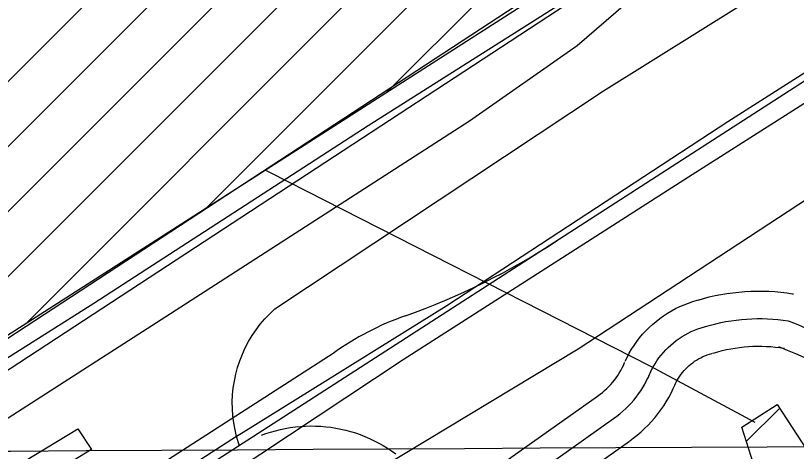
# Model space of a CAD drawing. Extents: x 3477039 to 3515015, y 546746 to 572297.
# Drawn here: x 3486889.5 to 3487314.6, y 564260.9 to 564498.1 of the extents above; entities that cross this region are included whole.
import ezdxf

# ---------------------------------------------------------------- set-up
doc = ezdxf.new("R2010")
doc.units = 0
for name, color, linetype in [('V-BLDG-OTLN', 7, 'Continuous'), ('V-GRID-MAJR', 7, 'Continuous'), ('V-RAIL-TRAK', 7, 'Continuous'), ('V-ROAD-CNTR', 7, 'Continuous'), ('V-TOPO-SHOR', 7, 'Continuous'), ('V-UTIL-LINE', 7, 'Continuous')]:
    doc.layers.add(name, color=color, linetype=linetype)

msp = doc.modelspace()

# ---------------------------------------------------------------- linework, layer by layer
at = {"layer": 'V-BLDG-OTLN'}
for p, q in [((3486648.88, 564190.31), (3487364.59, 564906.01)), ((3486715.59, 564221.66), (3487378.31, 564884.37)), ((3486463.46, 564040.23), (3487287.78, 564864.56)), ((3486796.88, 564267.59), (3487392.02, 564862.73)), ((3486895.2, 564330.56), (3487405.74, 564841.09)), ((3486993.52, 564393.52), (3487419.46, 564819.46)), ((3487091.85, 564456.49), (3487185.29, 564549.94)), ((3487287.35, 564266.28), (3487305.55, 564284.49))]:
    msp.add_line(p, q, dxfattribs=at)
msp.add_lwpolyline([(3487185.96, 564516.77), (3486782.4, 564258.32), (3486780.28, 564261.62), (3486716.26, 564220.62), (3486705.32, 564237.69), (3486573.08, 564126.66), (3486601, 564084.61), (3486484.56, 564008.15), (3486458.23, 564048.18)], dxfattribs=at)
for points in [[(3487980.77, 564005.29), (3487659.49, 563799.89), (3487590.51, 563907.79), (3487551.61, 563886.02), (3487630.47, 563756.18), (3487527.7, 563693.91), (3487450.84, 563820.67), (3487443.07, 563816.03), (3487200.62, 564196.27), (3487291.25, 564254.16), (3487284.87, 564274), (3487304.26, 564286.47), (3487549.51, 563910.45), (3487555.36, 563914.23), (3487552.05, 563919.27), (3487572.89, 563934.14), (3487547.89, 563975.87), (3487869.13, 564178.93)], [(3486930.86, 564261.85), (3486902.38, 564244.52), (3486895.34, 564256.09), (3486923.34, 564273.13)]]:
    msp.add_lwpolyline(points, close=True, dxfattribs=at)
at = {"layer": 'V-GRID-MAJR'}
msp.add_spline([(3481202.02, 564229.25), (3486474.82, 564258.78), (3491747.62, 564289.07), (3497020.42, 564320.13), (3502293.21, 564351.96), (3507565.99, 564384.55), (3512838.77, 564417.92)], degree=3, dxfattribs=at)
at = {"layer": 'V-RAIL-TRAK'}
for points in [[(3488502.37, 565206.7), (3488477.71, 565190.4), (3488384.41, 565131.73), (3488210.8, 565021.85), (3488152.06, 564982.93), (3487983.99, 564875.1), (3487803.27, 564759.46), (3487593.03, 564624.82), (3487422.35, 564516.08), (3487255.82, 564410.23), (3487100.49, 564310.69), (3487023.1, 564259.45), (3487014.72, 564254), (3486900.85, 564181.2), (3486714.84, 564063.85), (3486554.2, 563960.86), (3486397.09, 563858.99), (3486338.05, 563821.78), (3486336.85, 563821.03), (3486189.21, 563726.67)], [(3486592.76, 564097.03), (3486692.59, 564158.37), (3486850.24, 564256.71), (3486971.31, 564334.39), (3487136.69, 564440.85), (3487195.2, 564481.76), (3487242.57, 564522.81), (3487312.45, 564583.52), (3487371.64, 564632.04), (3487420.78, 564673.65), (3487471.66, 564713.49), (3487520.58, 564745.46), (3487647.18, 564835.64), (3487698.06, 564876.07), (3487734.81, 564910.21), (3487772.81, 564951.95), (3487788.89, 564973.44)], [(3487853.74, 564808.57), (3487715.55, 564720.55), (3487603.32, 564647.45), (3487429.12, 564537), (3487277.34, 564440.34), (3487124.35, 564340.19), (3487013.35, 564271.18), (3487009.87, 564268.94), (3486903.49, 564200.4), (3486742.27, 564098), (3486556.81, 563977.72), (3486405.04, 563881.65), (3486329.78, 563834.25), (3486326.5, 563832.18), (3486207.19, 563754.48), (3486056.02, 563659.58), (3485890.65, 563552.54), (3485744.17, 563458.17), (3485574.1, 563350.6), (3485502.62, 563303.39), (3485458.31, 563279.4)], [(3487312.45, 564583.52), (3487232.15, 564533.48), (3487081.56, 564437.99), (3486932.13, 564341.31), (3486804.58, 564260.78), (3486656.36, 564167.59), (3486580.15, 564116.01)]]:
    msp.add_lwpolyline(points, dxfattribs=at)
at = {"layer": 'V-ROAD-CNTR'}
for points in [[(3488866.84, 565455.12), (3488142.9, 564993.43), (3486940.87, 564218.68), (3485282.77, 563157.9), (3483076.99, 561745.78), (3481219.64, 560560.78)], [(3487011.48, 564263.99), (3487009.87, 564268.94), (3487008.98, 564272.65), (3487008.3, 564276.41), (3487007.82, 564280.19), (3487007.56, 564284), (3487007.5, 564287.82), (3487007.66, 564291.63), (3487008.03, 564295.43), (3487008.6, 564299.21), (3487009.39, 564302.94), (3487010.38, 564306.63), (3487011.58, 564310.26), (3487012.97, 564313.81), (3487014.56, 564317.28), (3487016.33, 564320.67), (3487018.29, 564323.94), (3487020.43, 564327.11), (3487022.74, 564330.15), (3487025.21, 564333.06), (3487027.85, 564335.82), (3487030.63, 564338.44), (3487209.62, 564457.04), (3487363.15, 564553.09)], [(3487206.64, 564532.77), (3486588.36, 564128.19)], [(3487214.57, 564520.64), (3486598.25, 564117.34)], [(3487261.09, 564343.29), (3487264.03, 564344.13), (3487267.19, 564344.94), (3487270.37, 564345.66), (3487273.58, 564346.29), (3487276.8, 564346.82), (3487280.04, 564347.27), (3487283.28, 564347.63), (3487286.54, 564347.9), (3487289.8, 564348.07), (3487293.06, 564348.15), (3487296.33, 564348.14), (3487299.6, 564348.04), (3487302.86, 564347.85), (3487306.11, 564347.56), (3487309.36, 564347.19), (3487312.5, 564346.73), (3487313, 564346.65)], [(3487221.46, 564310.03), (3487222.42, 564312.03), (3487223.61, 564314.28), (3487224.9, 564316.47), (3487226.28, 564318.6), (3487227.74, 564320.67), (3487229.29, 564322.68), (3487230.93, 564324.63), (3487232.64, 564326.5), (3487234.43, 564328.3), (3487236.29, 564330.02), (3487238.23, 564331.67), (3487240.23, 564333.23), (3487242.29, 564334.71), (3487244.42, 564336.1), (3487246.6, 564337.4), (3487248.84, 564338.6), (3487251.12, 564339.72), (3487253.45, 564340.73), (3487255.81, 564341.65), (3487258.22, 564342.46), (3487260.55, 564343.15), (3487261.38, 564343.37)], [(3487265.21, 564328.87), (3487267.94, 564329.65), (3487270.7, 564330.35), (3487273.47, 564330.98), (3487276.26, 564331.53), (3487279.07, 564332), (3487281.89, 564332.39), (3487284.71, 564332.7), (3487287.55, 564332.93), (3487290.39, 564333.08), (3487293.23, 564333.15), (3487296.08, 564333.14), (3487298.92, 564333.05), (3487301.76, 564332.89), (3487304.59, 564332.64), (3487307.42, 564332.31), (3487310.23, 564331.9), (3487310.62, 564331.84)], [(3487310.62, 564331.84), (3487315.41, 564329.89), (3487320.18, 564327.87), (3487324.91, 564325.77), (3487329.6, 564323.6), (3487334.27, 564321.36), (3487338.89, 564319.05), (3487343.49, 564316.67), (3487348.04, 564314.21), (3487352.56, 564311.68), (3487357.03, 564309.09), (3487361.47, 564306.43), (3487365.86, 564303.69), (3487370.21, 564300.89), (3487374.52, 564298.03), (3487378.78, 564295.1), (3487383, 564292.1), (3487387.17, 564289.03), (3487391.29, 564285.91), (3487395.36, 564282.72), (3487399.39, 564279.46), (3487403.36, 564276.15), (3487406.48, 564273.47)], [(3487234.98, 564303.54), (3487235.81, 564305.26), (3487236.71, 564306.95), (3487237.67, 564308.59), (3487238.71, 564310.2), (3487239.81, 564311.76), (3487240.98, 564313.27), (3487242.21, 564314.74), (3487243.5, 564316.15), (3487244.85, 564317.5), (3487246.25, 564318.8), (3487247.7, 564320.04), (3487249.21, 564321.21), (3487250.77, 564322.32), (3487252.36, 564323.37), (3487254.01, 564324.35), (3487255.69, 564325.26), (3487257.41, 564326.09), (3487259.16, 564326.86), (3487260.94, 564327.55), (3487262.75, 564328.16), (3487264.58, 564328.7), (3487265.21, 564328.87)], [(3487269.33, 564314.44), (3487271.86, 564315.17), (3487274.21, 564315.77), (3487276.57, 564316.3), (3487278.95, 564316.77), (3487281.34, 564317.17), (3487283.74, 564317.5), (3487286.14, 564317.76), (3487288.56, 564317.96), (3487290.98, 564318.09), (3487293.4, 564318.15), (3487295.82, 564318.14), (3487298.24, 564318.07), (3487300.66, 564317.93), (3487303.07, 564317.71), (3487305.48, 564317.43), (3487307.97, 564317.07), (3487308.24, 564317.03)], [(3487304.97, 564317.95), (3487309.66, 564316.04), (3487314.2, 564314.11), (3487318.72, 564312.11), (3487323.21, 564310.03), (3487327.66, 564307.89), (3487332.08, 564305.68), (3487336.47, 564303.41), (3487340.82, 564301.06), (3487345.13, 564298.65), (3487349.41, 564296.17), (3487353.65, 564293.63), (3487357.84, 564291.02), (3487362, 564288.34), (3487366.11, 564285.6), (3487370.18, 564282.8), (3487374.21, 564279.94), (3487378.19, 564277.01), (3487382.13, 564274.03), (3487386.02, 564270.98), (3487389.87, 564267.87), (3487393.67, 564264.7), (3487396.71, 564262.09)], [(3487062.35, 564314.23), (3486933.04, 564230.88), (3485274.95, 563170.12), (3484793.32, 562861.78)], [(3487248.5, 564297.05), (3487249.19, 564298.49), (3487249.8, 564299.62), (3487250.45, 564300.72), (3487251.14, 564301.8), (3487251.88, 564302.85), (3487252.67, 564303.86), (3487253.49, 564304.85), (3487254.36, 564305.79), (3487255.26, 564306.7), (3487256.2, 564307.58), (3487257.18, 564308.4), (3487258.19, 564309.19), (3487259.24, 564309.94), (3487260.31, 564310.64), (3487261.41, 564311.3), (3487262.54, 564311.91), (3487263.69, 564312.47), (3487264.87, 564312.98), (3487266.07, 564313.45), (3487267.28, 564313.86), (3487268.61, 564314.25), (3487269.03, 564314.36)], [(3487206.27, 564290.93), (3487207.76, 564292.01), (3487208.99, 564292.98), (3487210.19, 564293.99), (3487211.34, 564295.05), (3487212.45, 564296.15), (3487213.53, 564297.29), (3487214.56, 564298.47), (3487215.54, 564299.69), (3487216.48, 564300.95), (3487217.37, 564302.24), (3487218.21, 564303.56), (3487219, 564304.91), (3487219.74, 564306.29), (3487220.42, 564307.7), (3487221.11, 564309.25), (3487221.14, 564309.33)], [(3487215.08, 564278.79), (3487216.81, 564280.05), (3487218.48, 564281.36), (3487220.11, 564282.74), (3487221.68, 564284.18), (3487223.19, 564285.67), (3487224.65, 564287.23), (3487226.05, 564288.83), (3487227.39, 564290.49), (3487228.66, 564292.19), (3487229.87, 564293.95), (3487231.02, 564295.74), (3487232.09, 564297.58), (3487233.1, 564299.46), (3487234.03, 564301.37), (3487234.89, 564303.32), (3487234.98, 564303.54)], [(3487223.9, 564266.66), (3487225.85, 564268.08), (3487227.97, 564269.74), (3487230.03, 564271.48), (3487232.01, 564273.3), (3487233.93, 564275.2), (3487235.78, 564277.16), (3487237.54, 564279.19), (3487239.23, 564281.28), (3487240.85, 564283.44), (3487242.38, 564285.66), (3487243.82, 564287.93), (3487245.18, 564290.25), (3487246.45, 564292.63), (3487247.63, 564295.05), (3487248.67, 564297.39), (3487248.82, 564297.75)], [(3487129.44, 564236.46), (3487206.41, 564291.03)], [(3487023.46, 564269.77), (3487025.69, 564270.58), (3487028.32, 564271.43), (3487030.97, 564272.18), (3487033.66, 564272.84), (3487036.36, 564273.41), (3487039.08, 564273.87), (3487041.82, 564274.24), (3487044.57, 564274.5), (3487047.33, 564274.67), (3487050.09, 564274.74), (3487052.85, 564274.71), (3487055.61, 564274.58), (3487058.36, 564274.35), (3487061.1, 564274.02), (3487063.83, 564273.6), (3487066.55, 564273.07), (3487069.24, 564272.45), (3487071.9, 564271.73), (3487074.54, 564270.92), (3487077.15, 564270.01), (3487079.72, 564269.01), (3487082.26, 564267.92), (3487084.76, 564266.73), (3487087.21, 564265.46), (3487089.61, 564264.1), (3487091.96, 564262.65), (3487094.26, 564261.12), (3487096.5, 564259.51)], [(3487137.2, 564223.56), (3487215.08, 564278.79)], [(3487169.17, 564227.85), (3487223.76, 564266.56)]]:
    msp.add_lwpolyline(points, dxfattribs=at)
for centre, radius, start, end in [((3486972.87, 564699.05), 386.45, 289.4764, 303.1796), ((3487154.74, 564184.82), 159, 109.4782, 125.5216)]:
    msp.add_arc(centre, radius, start, end, dxfattribs=at)
at = {"layer": 'V-TOPO-SHOR'}
msp.add_lwpolyline([(3487089.23, 564252.54), (3487195.84, 564316.66), (3487337.61, 564409.53), (3487467.96, 564491.72), (3487609.69, 564580.83), (3487756.18, 564675.52), (3487896.04, 564766.06), (3488039.15, 564852.8), (3488187.62, 564955.47)], dxfattribs=at)
at = {"layer": 'V-UTIL-LINE'}
msp.add_lwpolyline([(3487025.55, 564414.03), (3487028.2, 564412.65), (3487234.84, 564307.41), (3487292.03, 564276.78)], dxfattribs=at)

doc.saveas('drawing.dxf')
